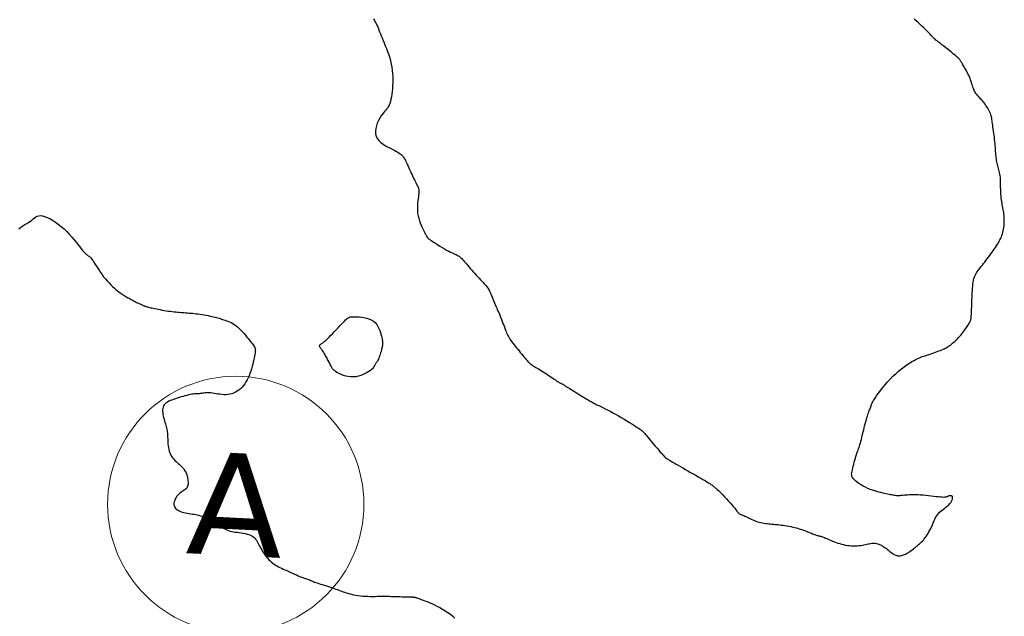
# Model space of a CAD drawing. Header units: millimetres. Extents: x 32690613 to 32693367, y 5343692 to 5344708.
# Tile 541 of 656: x 32692436 to 32692474, y 5344541 to 5344564. Entities that reach past the tile are written whole.
import ezdxf

# ---------------------------------------------------------------- set-up
doc = ezdxf.new("R2010")
doc.units = ezdxf.units.MM
doc.header["$LTSCALE"] = 20
doc.layers.get('0').update_dxf_attribs({"lineweight": 18})
doc.layers.get('Defpoints').update_dxf_attribs({"color": 11, "lineweight": 18})
doc.layers.add('02-DGM_HL_492.50', color=92, linetype='Continuous')
doc.layers.add('02-DGM_HL_493.00', color=102, linetype='Continuous')
doc.styles.add('Verdana', font='verdana.ttf')

# ---------------------------------------------------------------- blocks, each defined once
blk = doc.blocks.new('A$C78070446')
blk.add_circle((4469734.219, 5343073.943), 5)
at = {"insert": (4469734.219, 5343073.943), "char_height": 4, "attachment_point": 5, "rotation": 354.86, "line_spacing_factor": 0.252012, "style": 'Verdana'}
blk.add_mtext('A', dxfattribs=at)

msp = doc.modelspace()

# ---------------------------------------------------------------- linework, layer by layer
at = {"layer": '02-DGM_HL_492.50', "elevation": 492.5, "flags": 128}
msp.add_lwpolyline([(32692449.401, 5344563.99), (32692449.44, 5344563.929), (32692449.476, 5344563.867), (32692449.51, 5344563.806), (32692449.54, 5344563.745), (32692449.568, 5344563.683), (32692449.594, 5344563.621), (32692449.619, 5344563.556), (32692449.645, 5344563.487), (32692449.673, 5344563.413), (32692449.704, 5344563.334), (32692449.738, 5344563.248), (32692449.777, 5344563.153), (32692449.82, 5344563.052), (32692449.865, 5344562.944), (32692449.911, 5344562.832), (32692449.955, 5344562.715), (32692449.998, 5344562.595), (32692450.037, 5344562.472), (32692450.071, 5344562.349), (32692450.099, 5344562.225), (32692450.12, 5344562.101), (32692450.136, 5344561.977), (32692450.147, 5344561.855), (32692450.154, 5344561.733), (32692450.156, 5344561.613), (32692450.155, 5344561.495), (32692450.15, 5344561.379), (32692450.143, 5344561.265), (32692450.133, 5344561.155), (32692450.12, 5344561.05), (32692450.105, 5344560.95), (32692450.086, 5344560.856), (32692450.065, 5344560.77), (32692450.04, 5344560.692), (32692450.013, 5344560.623), (32692449.983, 5344560.564), (32692449.95, 5344560.512), (32692449.914, 5344560.465), (32692449.875, 5344560.419), (32692449.834, 5344560.372), (32692449.79, 5344560.321), (32692449.745, 5344560.262), (32692449.696, 5344560.194), (32692449.647, 5344560.113), (32692449.598, 5344560.021), (32692449.554, 5344559.922), (32692449.516, 5344559.818), (32692449.49, 5344559.712), (32692449.477, 5344559.606), (32692449.481, 5344559.504), (32692449.505, 5344559.408), (32692449.55, 5344559.319), (32692449.615, 5344559.239), (32692449.694, 5344559.167), (32692449.783, 5344559.101), (32692449.878, 5344559.042), (32692449.975, 5344558.989), (32692450.069, 5344558.941), (32692450.156, 5344558.897), (32692450.233, 5344558.857), (32692450.299, 5344558.821), (32692450.356, 5344558.788), (32692450.405, 5344558.756), (32692450.447, 5344558.726), (32692450.484, 5344558.697), (32692450.515, 5344558.668), (32692450.543, 5344558.638), (32692450.568, 5344558.607), (32692450.591, 5344558.574), (32692450.612, 5344558.539), (32692450.633, 5344558.501), (32692450.654, 5344558.46), (32692450.676, 5344558.414), (32692450.699, 5344558.363), (32692450.724, 5344558.308), (32692450.751, 5344558.246), (32692450.781, 5344558.181), (32692450.812, 5344558.112), (32692450.843, 5344558.041), (32692450.876, 5344557.97), (32692450.908, 5344557.9), (32692450.939, 5344557.833), (32692450.97, 5344557.769), (32692450.998, 5344557.71), (32692451.025, 5344557.656), (32692451.05, 5344557.607), (32692451.073, 5344557.562), (32692451.094, 5344557.521), (32692451.112, 5344557.483), (32692451.129, 5344557.449), (32692451.143, 5344557.419), (32692451.155, 5344557.39), (32692451.164, 5344557.363), (32692451.171, 5344557.336), (32692451.176, 5344557.306), (32692451.178, 5344557.271), (32692451.177, 5344557.231), (32692451.173, 5344557.183), (32692451.166, 5344557.126), (32692451.157, 5344557.057), (32692451.147, 5344556.98), (32692451.136, 5344556.894), (32692451.126, 5344556.802), (32692451.119, 5344556.705), (32692451.116, 5344556.605), (32692451.118, 5344556.504), (32692451.127, 5344556.403), (32692451.144, 5344556.304), (32692451.167, 5344556.208), (32692451.195, 5344556.116), (32692451.227, 5344556.028), (32692451.261, 5344555.946), (32692451.295, 5344555.87), (32692451.327, 5344555.802), (32692451.358, 5344555.741), (32692451.384, 5344555.689), (32692451.406, 5344555.645), (32692451.425, 5344555.608), (32692451.441, 5344555.578), (32692451.455, 5344555.552), (32692451.466, 5344555.53), (32692451.476, 5344555.512), (32692451.485, 5344555.496), (32692451.494, 5344555.481), (32692451.503, 5344555.466), (32692451.515, 5344555.451), (32692451.532, 5344555.433), (32692451.555, 5344555.413), (32692451.586, 5344555.388), (32692451.627, 5344555.359), (32692451.68, 5344555.323), (32692451.745, 5344555.28), (32692451.82, 5344555.232), (32692451.904, 5344555.18), (32692451.992, 5344555.126), (32692452.082, 5344555.072), (32692452.172, 5344555.02), (32692452.258, 5344554.971), (32692452.338, 5344554.928), (32692452.409, 5344554.891), (32692452.473, 5344554.861), (32692452.529, 5344554.834), (32692452.58, 5344554.811), (32692452.625, 5344554.79), (32692452.666, 5344554.769), (32692452.705, 5344554.748), (32692452.741, 5344554.725), (32692452.776, 5344554.699), (32692452.811, 5344554.669), (32692452.846, 5344554.636), (32692452.882, 5344554.599), (32692452.919, 5344554.559), (32692452.957, 5344554.515), (32692452.998, 5344554.467), (32692453.041, 5344554.415), (32692453.088, 5344554.36), (32692453.138, 5344554.302), (32692453.189, 5344554.241), (32692453.243, 5344554.178), (32692453.299, 5344554.115), (32692453.355, 5344554.051), (32692453.412, 5344553.989), (32692453.469, 5344553.927), (32692453.526, 5344553.868), (32692453.582, 5344553.81), (32692453.636, 5344553.754), (32692453.689, 5344553.697), (32692453.74, 5344553.64), (32692453.789, 5344553.583), (32692453.834, 5344553.523), (32692453.876, 5344553.462), (32692453.914, 5344553.398), (32692453.949, 5344553.332), (32692453.98, 5344553.264), (32692454.01, 5344553.196), (32692454.037, 5344553.128), (32692454.063, 5344553.061), (32692454.088, 5344552.996), (32692454.112, 5344552.933), (32692454.136, 5344552.872), (32692454.161, 5344552.814), (32692454.185, 5344552.758), (32692454.21, 5344552.702), (32692454.235, 5344552.645), (32692454.261, 5344552.587), (32692454.288, 5344552.526), (32692454.315, 5344552.462), (32692454.343, 5344552.395), (32692454.371, 5344552.324), (32692454.4, 5344552.252), (32692454.428, 5344552.179), (32692454.456, 5344552.107), (32692454.483, 5344552.036), (32692454.509, 5344551.968), (32692454.533, 5344551.904), (32692454.555, 5344551.845), (32692454.577, 5344551.79), (32692454.598, 5344551.738), (32692454.619, 5344551.688), (32692454.642, 5344551.64), (32692454.666, 5344551.592), (32692454.694, 5344551.544), (32692454.725, 5344551.494), (32692454.76, 5344551.442), (32692454.8, 5344551.388), (32692454.842, 5344551.332), (32692454.887, 5344551.275), (32692454.935, 5344551.216), (32692454.984, 5344551.157), (32692455.033, 5344551.096), (32692455.083, 5344551.036), (32692455.133, 5344550.975), (32692455.183, 5344550.916), (32692455.23, 5344550.858), (32692455.276, 5344550.802), (32692455.319, 5344550.75), (32692455.359, 5344550.703), (32692455.395, 5344550.66), (32692455.427, 5344550.623), (32692455.454, 5344550.593), (32692455.476, 5344550.569), (32692455.495, 5344550.55), (32692455.51, 5344550.535), (32692455.523, 5344550.524), (32692455.534, 5344550.516), (32692455.543, 5344550.509), (32692455.551, 5344550.503), (32692455.559, 5344550.498), (32692455.568, 5344550.492), (32692455.578, 5344550.486), (32692455.592, 5344550.477), (32692455.609, 5344550.467), (32692455.631, 5344550.453), (32692455.659, 5344550.436), (32692455.694, 5344550.416), (32692455.737, 5344550.391), (32692455.787, 5344550.361), (32692455.842, 5344550.329), (32692455.901, 5344550.293), (32692455.964, 5344550.255), (32692456.029, 5344550.215), (32692456.094, 5344550.174), (32692456.159, 5344550.132), (32692456.222, 5344550.09), (32692456.283, 5344550.049), (32692456.342, 5344550.009), (32692456.398, 5344549.97), (32692456.45, 5344549.934), (32692456.499, 5344549.9), (32692456.543, 5344549.87), (32692456.583, 5344549.843), (32692456.619, 5344549.821), (32692456.65, 5344549.802), (32692456.677, 5344549.787), (32692456.702, 5344549.774), (32692456.725, 5344549.762), (32692456.747, 5344549.752), (32692456.768, 5344549.741), (32692456.789, 5344549.73), (32692456.811, 5344549.718), (32692456.834, 5344549.703), (32692456.86, 5344549.687), (32692456.89, 5344549.669), (32692456.923, 5344549.647), (32692456.962, 5344549.622), (32692457.006, 5344549.594), (32692457.058, 5344549.561), (32692457.116, 5344549.525), (32692457.181, 5344549.485), (32692457.249, 5344549.442), (32692457.321, 5344549.398), (32692457.394, 5344549.353), (32692457.466, 5344549.309), (32692457.536, 5344549.266), (32692457.603, 5344549.225), (32692457.664, 5344549.188), (32692457.722, 5344549.153), (32692457.777, 5344549.12), (32692457.831, 5344549.088), (32692457.884, 5344549.058), (32692457.939, 5344549.027), (32692457.996, 5344548.997), (32692458.058, 5344548.965), (32692458.124, 5344548.932), (32692458.196, 5344548.897), (32692458.273, 5344548.86), (32692458.355, 5344548.819), (32692458.443, 5344548.776), (32692458.536, 5344548.728), (32692458.635, 5344548.677), (32692458.738, 5344548.621), (32692458.847, 5344548.56), (32692458.959, 5344548.496), (32692459.072, 5344548.431), (32692459.183, 5344548.364), (32692459.291, 5344548.3), (32692459.392, 5344548.238), (32692459.485, 5344548.18), (32692459.567, 5344548.129), (32692459.637, 5344548.085), (32692459.696, 5344548.047), (32692459.744, 5344548.015), (32692459.784, 5344547.987), (32692459.818, 5344547.963), (32692459.846, 5344547.942), (32692459.87, 5344547.922), (32692459.892, 5344547.902), (32692459.914, 5344547.881), (32692459.936, 5344547.859), (32692459.96, 5344547.833), (32692459.986, 5344547.804), (32692460.017, 5344547.769), (32692460.052, 5344547.727), (32692460.094, 5344547.677), (32692460.143, 5344547.619), (32692460.2, 5344547.551), (32692460.264, 5344547.476), (32692460.331, 5344547.396), (32692460.4, 5344547.314), (32692460.469, 5344547.234), (32692460.535, 5344547.157), (32692460.595, 5344547.086), (32692460.648, 5344547.025), (32692460.692, 5344546.975), (32692460.728, 5344546.935), (32692460.757, 5344546.904), (32692460.779, 5344546.881), (32692460.798, 5344546.864), (32692460.813, 5344546.851), (32692460.826, 5344546.841), (32692460.839, 5344546.832), (32692460.852, 5344546.824), (32692460.868, 5344546.814), (32692460.886, 5344546.803), (32692460.91, 5344546.789), (32692460.938, 5344546.773), (32692460.974, 5344546.752), (32692461.019, 5344546.727), (32692461.073, 5344546.696), (32692461.137, 5344546.659), (32692461.211, 5344546.617), (32692461.292, 5344546.57), (32692461.381, 5344546.519), (32692461.475, 5344546.466), (32692461.573, 5344546.41), (32692461.674, 5344546.352), (32692461.776, 5344546.293), (32692461.878, 5344546.235), (32692461.979, 5344546.177), (32692462.077, 5344546.121), (32692462.17, 5344546.067), (32692462.258, 5344546.015), (32692462.339, 5344545.968), (32692462.412, 5344545.924), (32692462.474, 5344545.885), (32692462.526, 5344545.852), (32692462.567, 5344545.824), (32692462.601, 5344545.8), (32692462.627, 5344545.78), (32692462.648, 5344545.763), (32692462.664, 5344545.749), (32692462.678, 5344545.737), (32692462.691, 5344545.727), (32692462.705, 5344545.717), (32692462.719, 5344545.707), (32692462.737, 5344545.694), (32692462.758, 5344545.677), (32692462.785, 5344545.655), (32692462.818, 5344545.626), (32692462.858, 5344545.589), (32692462.907, 5344545.541), (32692462.965, 5344545.482), (32692463.031, 5344545.414), (32692463.101, 5344545.339), (32692463.174, 5344545.261), (32692463.247, 5344545.181), (32692463.317, 5344545.104), (32692463.382, 5344545.03), (32692463.439, 5344544.963), (32692463.486, 5344544.905), (32692463.525, 5344544.856), (32692463.557, 5344544.814), (32692463.583, 5344544.779), (32692463.605, 5344544.75), (32692463.624, 5344544.727), (32692463.641, 5344544.707), (32692463.659, 5344544.691), (32692463.678, 5344544.677), (32692463.7, 5344544.665), (32692463.724, 5344544.653), (32692463.75, 5344544.642), (32692463.779, 5344544.631), (32692463.812, 5344544.618), (32692463.848, 5344544.603), (32692463.888, 5344544.585), (32692463.932, 5344544.564), (32692463.98, 5344544.54), (32692464.032, 5344544.514), (32692464.086, 5344544.487), (32692464.143, 5344544.46), (32692464.203, 5344544.433), (32692464.264, 5344544.408), (32692464.327, 5344544.385), (32692464.391, 5344544.365), (32692464.455, 5344544.347), (32692464.519, 5344544.332), (32692464.583, 5344544.32), (32692464.646, 5344544.309), (32692464.707, 5344544.3), (32692464.766, 5344544.292), (32692464.823, 5344544.286), (32692464.876, 5344544.28), (32692464.927, 5344544.275), (32692464.977, 5344544.271), (32692465.027, 5344544.267), (32692465.078, 5344544.262), (32692465.131, 5344544.257), (32692465.187, 5344544.251), (32692465.248, 5344544.244), (32692465.313, 5344544.235), (32692465.383, 5344544.225), (32692465.455, 5344544.214), (32692465.531, 5344544.202), (32692465.607, 5344544.188), (32692465.684, 5344544.173), (32692465.761, 5344544.157), (32692465.835, 5344544.139), (32692465.908, 5344544.121), (32692465.978, 5344544.101), (32692466.045, 5344544.081), (32692466.11, 5344544.06), (32692466.172, 5344544.039), (32692466.231, 5344544.018), (32692466.288, 5344543.997), (32692466.342, 5344543.976), (32692466.394, 5344543.955), (32692466.443, 5344543.935), (32692466.489, 5344543.916), (32692466.533, 5344543.898), (32692466.574, 5344543.881), (32692466.612, 5344543.866), (32692466.648, 5344543.853), (32692466.681, 5344543.842), (32692466.712, 5344543.833), (32692466.74, 5344543.825), (32692466.768, 5344543.818), (32692466.795, 5344543.812), (32692466.823, 5344543.806), (32692466.852, 5344543.798), (32692466.883, 5344543.788), (32692466.917, 5344543.777), (32692466.955, 5344543.762), (32692466.996, 5344543.745), (32692467.042, 5344543.725), (32692467.09, 5344543.704), (32692467.142, 5344543.681), (32692467.198, 5344543.657), (32692467.257, 5344543.632), (32692467.318, 5344543.607), (32692467.384, 5344543.581), (32692467.451, 5344543.557), (32692467.522, 5344543.533), (32692467.594, 5344543.511), (32692467.668, 5344543.49), (32692467.743, 5344543.471), (32692467.819, 5344543.455), (32692467.896, 5344543.443), (32692467.973, 5344543.433), (32692468.05, 5344543.427), (32692468.126, 5344543.424), (32692468.201, 5344543.424), (32692468.274, 5344543.427), (32692468.344, 5344543.432), (32692468.411, 5344543.439), (32692468.476, 5344543.449), (32692468.536, 5344543.46), (32692468.593, 5344543.472), (32692468.646, 5344543.484), (32692468.698, 5344543.496), (32692468.747, 5344543.508), (32692468.795, 5344543.517), (32692468.843, 5344543.524), (32692468.889, 5344543.527), (32692468.936, 5344543.527), (32692468.983, 5344543.523), (32692469.031, 5344543.515), (32692469.078, 5344543.503), (32692469.126, 5344543.488), (32692469.173, 5344543.468), (32692469.221, 5344543.445), (32692469.269, 5344543.417), (32692469.317, 5344543.386), (32692469.365, 5344543.352), (32692469.413, 5344543.316), (32692469.459, 5344543.279), (32692469.505, 5344543.242), (32692469.55, 5344543.206), (32692469.593, 5344543.173), (32692469.634, 5344543.142), (32692469.673, 5344543.115), (32692469.711, 5344543.092), (32692469.747, 5344543.073), (32692469.783, 5344543.058), (32692469.817, 5344543.047), (32692469.852, 5344543.039), (32692469.887, 5344543.035), (32692469.923, 5344543.035), (32692469.96, 5344543.038), (32692469.998, 5344543.045), (32692470.038, 5344543.055), (32692470.078, 5344543.068), (32692470.119, 5344543.084), (32692470.161, 5344543.103), (32692470.203, 5344543.126), (32692470.246, 5344543.151), (32692470.29, 5344543.179), (32692470.335, 5344543.209), (32692470.379, 5344543.241), (32692470.423, 5344543.274), (32692470.467, 5344543.308), (32692470.51, 5344543.342), (32692470.553, 5344543.376), (32692470.594, 5344543.409), (32692470.634, 5344543.442), (32692470.672, 5344543.474), (32692470.71, 5344543.506), (32692470.747, 5344543.539), (32692470.783, 5344543.574), (32692470.819, 5344543.611), (32692470.856, 5344543.651), (32692470.892, 5344543.695), (32692470.93, 5344543.743), (32692470.967, 5344543.795), (32692471.004, 5344543.851), (32692471.04, 5344543.909), (32692471.076, 5344543.97), (32692471.11, 5344544.032), (32692471.142, 5344544.095), (32692471.172, 5344544.159), (32692471.2, 5344544.222), (32692471.226, 5344544.285), (32692471.251, 5344544.348), (32692471.277, 5344544.409), (32692471.304, 5344544.468), (32692471.334, 5344544.526), (32692471.367, 5344544.582), (32692471.404, 5344544.635), (32692471.446, 5344544.685), (32692471.492, 5344544.732), (32692471.541, 5344544.777), (32692471.591, 5344544.819), (32692471.641, 5344544.859), (32692471.691, 5344544.897), (32692471.737, 5344544.933), (32692471.78, 5344544.966), (32692471.818, 5344544.998), (32692471.851, 5344545.029), (32692471.88, 5344545.058), (32692471.905, 5344545.086), (32692471.926, 5344545.113), (32692471.944, 5344545.139), (32692471.959, 5344545.165), (32692471.971, 5344545.191), (32692471.982, 5344545.216), (32692471.99, 5344545.241), (32692471.996, 5344545.265), (32692471.999, 5344545.288), (32692471.999, 5344545.309), (32692471.996, 5344545.328), (32692471.991, 5344545.344), (32692471.981, 5344545.358), (32692471.969, 5344545.368), (32692471.954, 5344545.376), (32692471.936, 5344545.38), (32692471.917, 5344545.382), (32692471.897, 5344545.382), (32692471.877, 5344545.379), (32692471.857, 5344545.374), (32692471.838, 5344545.367), (32692471.821, 5344545.359), (32692471.803, 5344545.35), (32692471.784, 5344545.341), (32692471.761, 5344545.332), (32692471.732, 5344545.325), (32692471.696, 5344545.319), (32692471.651, 5344545.317), (32692471.594, 5344545.318), (32692471.526, 5344545.322), (32692471.446, 5344545.331), (32692471.357, 5344545.341), (32692471.262, 5344545.354), (32692471.161, 5344545.367), (32692471.058, 5344545.379), (32692470.953, 5344545.391), (32692470.85, 5344545.4), (32692470.75, 5344545.407), (32692470.653, 5344545.411), (32692470.561, 5344545.413), (32692470.473, 5344545.413), (32692470.39, 5344545.412), (32692470.312, 5344545.409), (32692470.24, 5344545.405), (32692470.174, 5344545.4), (32692470.115, 5344545.396), (32692470.062, 5344545.391), (32692470.013, 5344545.387), (32692469.968, 5344545.383), (32692469.926, 5344545.38), (32692469.885, 5344545.379), (32692469.845, 5344545.379), (32692469.805, 5344545.381), (32692469.763, 5344545.385), (32692469.72, 5344545.392), (32692469.675, 5344545.4), (32692469.627, 5344545.41), (32692469.577, 5344545.421), (32692469.523, 5344545.432), (32692469.466, 5344545.445), (32692469.405, 5344545.458), (32692469.34, 5344545.471), (32692469.271, 5344545.486), (32692469.198, 5344545.502), (32692469.121, 5344545.52), (32692469.041, 5344545.54), (32692468.958, 5344545.565), (32692468.872, 5344545.594), (32692468.784, 5344545.627), (32692468.693, 5344545.666), (32692468.602, 5344545.71), (32692468.512, 5344545.756), (32692468.426, 5344545.806), (32692468.345, 5344545.857), (32692468.272, 5344545.908), (32692468.207, 5344545.958), (32692468.155, 5344546.007), (32692468.114, 5344546.053), (32692468.086, 5344546.097), (32692468.068, 5344546.141), (32692468.06, 5344546.186), (32692468.059, 5344546.233), (32692468.064, 5344546.283), (32692468.074, 5344546.337), (32692468.088, 5344546.397), (32692468.104, 5344546.463), (32692468.121, 5344546.535), (32692468.14, 5344546.61), (32692468.161, 5344546.687), (32692468.182, 5344546.764), (32692468.203, 5344546.841), (32692468.225, 5344546.914), (32692468.246, 5344546.983), (32692468.267, 5344547.047), (32692468.288, 5344547.106), (32692468.308, 5344547.162), (32692468.327, 5344547.216), (32692468.347, 5344547.269), (32692468.366, 5344547.324), (32692468.384, 5344547.381), (32692468.403, 5344547.442), (32692468.421, 5344547.508), (32692468.439, 5344547.578), (32692468.457, 5344547.651), (32692468.475, 5344547.726), (32692468.493, 5344547.803), (32692468.511, 5344547.88), (32692468.529, 5344547.957), (32692468.547, 5344548.031), (32692468.565, 5344548.104), (32692468.583, 5344548.174), (32692468.601, 5344548.241), (32692468.619, 5344548.305), (32692468.637, 5344548.368), (32692468.655, 5344548.427), (32692468.673, 5344548.485), (32692468.691, 5344548.54), (32692468.709, 5344548.592), (32692468.727, 5344548.642), (32692468.744, 5344548.689), (32692468.761, 5344548.734), (32692468.776, 5344548.776), (32692468.791, 5344548.815), (32692468.804, 5344548.851), (32692468.816, 5344548.884), (32692468.827, 5344548.915), (32692468.838, 5344548.944), (32692468.85, 5344548.975), (32692468.866, 5344549.009), (32692468.886, 5344549.048), (32692468.913, 5344549.095), (32692468.948, 5344549.151), (32692468.993, 5344549.218), (32692469.048, 5344549.299), (32692469.114, 5344549.391), (32692469.189, 5344549.491), (32692469.273, 5344549.598), (32692469.363, 5344549.709), (32692469.46, 5344549.822), (32692469.562, 5344549.933), (32692469.669, 5344550.041), (32692469.779, 5344550.143), (32692469.89, 5344550.24), (32692470.002, 5344550.329), (32692470.112, 5344550.412), (32692470.218, 5344550.487), (32692470.319, 5344550.554), (32692470.413, 5344550.613), (32692470.499, 5344550.663), (32692470.575, 5344550.705), (32692470.642, 5344550.738), (32692470.704, 5344550.766), (32692470.761, 5344550.789), (32692470.815, 5344550.808), (32692470.87, 5344550.826), (32692470.925, 5344550.843), (32692470.985, 5344550.862), (32692471.049, 5344550.883), (32692471.117, 5344550.906), (32692471.188, 5344550.93), (32692471.26, 5344550.956), (32692471.331, 5344550.981), (32692471.4, 5344551.007), (32692471.466, 5344551.031), (32692471.526, 5344551.054), (32692471.58, 5344551.076), (32692471.629, 5344551.096), (32692471.673, 5344551.115), (32692471.714, 5344551.135), (32692471.753, 5344551.156), (32692471.791, 5344551.178), (32692471.829, 5344551.202), (32692471.869, 5344551.229), (32692471.911, 5344551.26), (32692471.954, 5344551.294), (32692471.999, 5344551.331), (32692472.046, 5344551.371), (32692472.092, 5344551.414), (32692472.139, 5344551.458), (32692472.186, 5344551.505), (32692472.231, 5344551.553), (32692472.276, 5344551.602), (32692472.319, 5344551.652), (32692472.36, 5344551.702), (32692472.399, 5344551.752), (32692472.437, 5344551.802), (32692472.472, 5344551.85), (32692472.505, 5344551.896), (32692472.536, 5344551.94), (32692472.564, 5344551.982), (32692472.59, 5344552.021), (32692472.614, 5344552.057), (32692472.635, 5344552.092), (32692472.653, 5344552.125), (32692472.669, 5344552.155), (32692472.683, 5344552.185), (32692472.695, 5344552.213), (32692472.704, 5344552.24), (32692472.711, 5344552.267), (32692472.717, 5344552.296), (32692472.721, 5344552.328), (32692472.724, 5344552.364), (32692472.727, 5344552.407), (32692472.73, 5344552.456), (32692472.732, 5344552.514), (32692472.735, 5344552.581), (32692472.739, 5344552.657), (32692472.742, 5344552.74), (32692472.746, 5344552.828), (32692472.75, 5344552.921), (32692472.754, 5344553.015), (32692472.759, 5344553.111), (32692472.763, 5344553.207), (32692472.767, 5344553.3), (32692472.772, 5344553.391), (32692472.777, 5344553.48), (32692472.783, 5344553.564), (32692472.792, 5344553.645), (32692472.802, 5344553.721), (32692472.815, 5344553.793), (32692472.831, 5344553.859), (32692472.85, 5344553.92), (32692472.873, 5344553.975), (32692472.899, 5344554.027), (32692472.928, 5344554.077), (32692472.96, 5344554.125), (32692472.995, 5344554.173), (32692473.032, 5344554.222), (32692473.072, 5344554.273), (32692473.114, 5344554.326), (32692473.159, 5344554.383), (32692473.205, 5344554.441), (32692473.252, 5344554.502), (32692473.3, 5344554.564), (32692473.349, 5344554.627), (32692473.398, 5344554.691), (32692473.446, 5344554.756), (32692473.493, 5344554.82), (32692473.539, 5344554.884), (32692473.584, 5344554.948), (32692473.628, 5344555.011), (32692473.669, 5344555.074), (32692473.709, 5344555.135), (32692473.747, 5344555.196), (32692473.783, 5344555.255), (32692473.815, 5344555.313), (32692473.846, 5344555.37), (32692473.874, 5344555.427), (32692473.899, 5344555.484), (32692473.922, 5344555.541), (32692473.942, 5344555.6), (32692473.96, 5344555.659), (32692473.975, 5344555.721), (32692473.987, 5344555.786), (32692473.998, 5344555.852), (32692474.005, 5344555.919), (32692474.011, 5344555.987), (32692474.014, 5344556.056), (32692474.015, 5344556.124), (32692474.014, 5344556.19), (32692474.01, 5344556.256), (32692474.005, 5344556.319), (32692473.998, 5344556.38), (32692473.99, 5344556.44), (32692473.981, 5344556.499), (32692473.97, 5344556.558), (32692473.959, 5344556.618), (32692473.948, 5344556.678), (32692473.937, 5344556.739), (32692473.926, 5344556.802), (32692473.916, 5344556.867), (32692473.907, 5344556.932), (32692473.898, 5344556.999), (32692473.89, 5344557.067), (32692473.884, 5344557.136), (32692473.879, 5344557.205), (32692473.875, 5344557.274), (32692473.873, 5344557.344), (32692473.872, 5344557.413), (32692473.872, 5344557.482), (32692473.872, 5344557.55), (32692473.871, 5344557.617), (32692473.87, 5344557.683), (32692473.866, 5344557.748), (32692473.861, 5344557.811), (32692473.853, 5344557.872), (32692473.842, 5344557.932), (32692473.83, 5344557.99), (32692473.816, 5344558.046), (32692473.802, 5344558.101), (32692473.787, 5344558.155), (32692473.773, 5344558.208), (32692473.759, 5344558.259), (32692473.746, 5344558.309), (32692473.735, 5344558.359), (32692473.724, 5344558.409), (32692473.715, 5344558.46), (32692473.706, 5344558.512), (32692473.698, 5344558.567), (32692473.691, 5344558.624), (32692473.685, 5344558.685), (32692473.68, 5344558.749), (32692473.675, 5344558.817), (32692473.67, 5344558.888), (32692473.665, 5344558.962), (32692473.659, 5344559.039), (32692473.653, 5344559.118), (32692473.646, 5344559.199), (32692473.638, 5344559.281), (32692473.629, 5344559.365), (32692473.618, 5344559.45), (32692473.607, 5344559.533), (32692473.595, 5344559.615), (32692473.584, 5344559.694), (32692473.573, 5344559.77), (32692473.563, 5344559.841), (32692473.554, 5344559.907), (32692473.547, 5344559.966), (32692473.54, 5344560.019), (32692473.534, 5344560.069), (32692473.527, 5344560.115), (32692473.518, 5344560.16), (32692473.508, 5344560.205), (32692473.494, 5344560.25), (32692473.476, 5344560.297), (32692473.454, 5344560.346), (32692473.429, 5344560.399), (32692473.399, 5344560.452), (32692473.368, 5344560.506), (32692473.334, 5344560.56), (32692473.299, 5344560.612), (32692473.263, 5344560.663), (32692473.228, 5344560.71), (32692473.193, 5344560.754), (32692473.159, 5344560.794), (32692473.126, 5344560.831), (32692473.094, 5344560.866), (32692473.063, 5344560.899), (32692473.033, 5344560.931), (32692473.004, 5344560.962), (32692472.977, 5344560.992), (32692472.952, 5344561.022), (32692472.928, 5344561.053), (32692472.905, 5344561.085), (32692472.884, 5344561.119), (32692472.863, 5344561.154), (32692472.844, 5344561.192), (32692472.826, 5344561.233), (32692472.808, 5344561.277), (32692472.791, 5344561.325), (32692472.774, 5344561.377), (32692472.756, 5344561.431), (32692472.739, 5344561.488), (32692472.72, 5344561.547), (32692472.699, 5344561.607), (32692472.677, 5344561.668), (32692472.652, 5344561.73), (32692472.625, 5344561.791), (32692472.595, 5344561.852), (32692472.565, 5344561.911), (32692472.534, 5344561.968), (32692472.503, 5344562.023), (32692472.474, 5344562.074), (32692472.447, 5344562.121), (32692472.422, 5344562.163), (32692472.4, 5344562.201), (32692472.381, 5344562.234), (32692472.365, 5344562.263), (32692472.35, 5344562.289), (32692472.337, 5344562.312), (32692472.323, 5344562.334), (32692472.31, 5344562.354), (32692472.296, 5344562.375), (32692472.28, 5344562.395), (32692472.262, 5344562.417), (32692472.241, 5344562.441), (32692472.214, 5344562.468), (32692472.182, 5344562.498), (32692472.143, 5344562.533), (32692472.095, 5344562.574), (32692472.039, 5344562.621), (32692471.972, 5344562.675), (32692471.898, 5344562.734), (32692471.819, 5344562.796), (32692471.738, 5344562.86), (32692471.657, 5344562.923), (32692471.579, 5344562.984), (32692471.508, 5344563.04), (32692471.444, 5344563.089), (32692471.392, 5344563.131), (32692471.349, 5344563.165), (32692471.314, 5344563.194), (32692471.287, 5344563.217), (32692471.265, 5344563.236), (32692471.248, 5344563.253), (32692471.233, 5344563.269), (32692471.22, 5344563.283), (32692471.207, 5344563.299), (32692471.192, 5344563.317), (32692471.175, 5344563.337), (32692471.153, 5344563.361), (32692471.127, 5344563.39), (32692471.094, 5344563.425), (32692471.053, 5344563.467), (32692471.002, 5344563.517), (32692470.942, 5344563.575), (32692470.874, 5344563.64), (32692470.801, 5344563.709), (32692470.724, 5344563.78), (32692470.648, 5344563.851), (32692470.573, 5344563.919), (32692470.504, 5344563.983)], dxfattribs=at)
at = {"layer": '02-DGM_HL_493.00', "elevation": 493, "flags": 128}
msp.add_lwpolyline([(32692435.562, 5344555.799), (32692435.647, 5344555.86), (32692435.729, 5344555.914), (32692435.808, 5344555.963), (32692435.883, 5344556.009), (32692435.952, 5344556.053), (32692436.017, 5344556.097), (32692436.074, 5344556.141), (32692436.128, 5344556.185), (32692436.179, 5344556.225), (32692436.231, 5344556.26), (32692436.285, 5344556.288), (32692436.343, 5344556.306), (32692436.409, 5344556.313), (32692436.485, 5344556.306), (32692436.571, 5344556.283), (32692436.668, 5344556.246), (32692436.772, 5344556.196), (32692436.881, 5344556.134), (32692436.994, 5344556.061), (32692437.108, 5344555.978), (32692437.221, 5344555.888), (32692437.331, 5344555.791), (32692437.437, 5344555.688), (32692437.537, 5344555.583), (32692437.631, 5344555.477), (32692437.72, 5344555.372), (32692437.802, 5344555.271), (32692437.877, 5344555.177), (32692437.944, 5344555.09), (32692438.005, 5344555.015), (32692438.057, 5344554.952), (32692438.103, 5344554.9), (32692438.142, 5344554.859), (32692438.176, 5344554.826), (32692438.206, 5344554.799), (32692438.232, 5344554.778), (32692438.255, 5344554.761), (32692438.277, 5344554.746), (32692438.298, 5344554.731), (32692438.319, 5344554.715), (32692438.341, 5344554.698), (32692438.363, 5344554.677), (32692438.387, 5344554.651), (32692438.414, 5344554.619), (32692438.443, 5344554.58), (32692438.475, 5344554.533), (32692438.512, 5344554.476), (32692438.552, 5344554.411), (32692438.597, 5344554.338), (32692438.645, 5344554.261), (32692438.697, 5344554.179), (32692438.753, 5344554.095), (32692438.813, 5344554.01), (32692438.877, 5344553.926), (32692438.945, 5344553.844), (32692439.015, 5344553.764), (32692439.086, 5344553.688), (32692439.157, 5344553.616), (32692439.227, 5344553.549), (32692439.295, 5344553.487), (32692439.358, 5344553.431), (32692439.417, 5344553.381), (32692439.469, 5344553.339), (32692439.516, 5344553.302), (32692439.558, 5344553.271), (32692439.598, 5344553.244), (32692439.635, 5344553.22), (32692439.671, 5344553.198), (32692439.708, 5344553.176), (32692439.745, 5344553.155), (32692439.785, 5344553.132), (32692439.826, 5344553.109), (32692439.868, 5344553.085), (32692439.911, 5344553.061), (32692439.955, 5344553.036), (32692439.998, 5344553.013), (32692440.04, 5344552.99), (32692440.082, 5344552.968), (32692440.122, 5344552.947), (32692440.16, 5344552.928), (32692440.196, 5344552.911), (32692440.23, 5344552.894), (32692440.263, 5344552.879), (32692440.293, 5344552.865), (32692440.322, 5344552.852), (32692440.349, 5344552.84), (32692440.373, 5344552.829), (32692440.396, 5344552.818), (32692440.418, 5344552.809), (32692440.439, 5344552.8), (32692440.461, 5344552.791), (32692440.483, 5344552.783), (32692440.507, 5344552.774), (32692440.533, 5344552.766), (32692440.56, 5344552.757), (32692440.591, 5344552.748), (32692440.625, 5344552.739), (32692440.664, 5344552.729), (32692440.706, 5344552.719), (32692440.754, 5344552.708), (32692440.808, 5344552.697), (32692440.868, 5344552.684), (32692440.934, 5344552.671), (32692441.006, 5344552.657), (32692441.081, 5344552.643), (32692441.16, 5344552.629), (32692441.241, 5344552.615), (32692441.322, 5344552.602), (32692441.402, 5344552.59), (32692441.479, 5344552.579), (32692441.554, 5344552.569), (32692441.626, 5344552.56), (32692441.695, 5344552.553), (32692441.762, 5344552.547), (32692441.828, 5344552.541), (32692441.892, 5344552.536), (32692441.955, 5344552.531), (32692442.018, 5344552.527), (32692442.08, 5344552.522), (32692442.144, 5344552.518), (32692442.208, 5344552.512), (32692442.273, 5344552.507), (32692442.34, 5344552.5), (32692442.409, 5344552.493), (32692442.481, 5344552.485), (32692442.556, 5344552.475), (32692442.634, 5344552.464), (32692442.714, 5344552.452), (32692442.794, 5344552.438), (32692442.875, 5344552.424), (32692442.954, 5344552.409), (32692443.03, 5344552.394), (32692443.101, 5344552.379), (32692443.168, 5344552.364), (32692443.228, 5344552.349), (32692443.282, 5344552.335), (32692443.333, 5344552.32), (32692443.38, 5344552.306), (32692443.426, 5344552.291), (32692443.471, 5344552.277), (32692443.517, 5344552.261), (32692443.565, 5344552.246), (32692443.617, 5344552.229), (32692443.671, 5344552.211), (32692443.728, 5344552.191), (32692443.787, 5344552.168), (32692443.849, 5344552.14), (32692443.911, 5344552.107), (32692443.975, 5344552.068), (32692444.039, 5344552.022), (32692444.103, 5344551.969), (32692444.168, 5344551.909), (32692444.231, 5344551.845), (32692444.293, 5344551.778), (32692444.354, 5344551.71), (32692444.411, 5344551.642), (32692444.466, 5344551.575), (32692444.517, 5344551.513), (32692444.565, 5344551.454), (32692444.608, 5344551.401), (32692444.646, 5344551.352), (32692444.681, 5344551.306), (32692444.711, 5344551.264), (32692444.736, 5344551.226), (32692444.757, 5344551.189), (32692444.773, 5344551.156), (32692444.785, 5344551.123), (32692444.792, 5344551.092), (32692444.795, 5344551.059), (32692444.794, 5344551.024), (32692444.79, 5344550.986), (32692444.783, 5344550.942), (32692444.773, 5344550.891), (32692444.761, 5344550.833), (32692444.747, 5344550.765), (32692444.73, 5344550.69), (32692444.712, 5344550.608), (32692444.691, 5344550.521), (32692444.668, 5344550.431), (32692444.642, 5344550.338), (32692444.614, 5344550.246), (32692444.583, 5344550.154), (32692444.549, 5344550.065), (32692444.512, 5344549.979), (32692444.472, 5344549.897), (32692444.429, 5344549.819), (32692444.382, 5344549.745), (32692444.331, 5344549.676), (32692444.277, 5344549.612), (32692444.219, 5344549.555), (32692444.156, 5344549.504), (32692444.09, 5344549.459), (32692444.021, 5344549.42), (32692443.949, 5344549.388), (32692443.875, 5344549.362), (32692443.799, 5344549.343), (32692443.722, 5344549.33), (32692443.644, 5344549.324), (32692443.566, 5344549.324), (32692443.488, 5344549.329), (32692443.411, 5344549.338), (32692443.335, 5344549.349), (32692443.262, 5344549.362), (32692443.19, 5344549.374), (32692443.122, 5344549.385), (32692443.057, 5344549.393), (32692442.997, 5344549.397), (32692442.939, 5344549.397), (32692442.885, 5344549.395), (32692442.834, 5344549.39), (32692442.785, 5344549.384), (32692442.738, 5344549.378), (32692442.693, 5344549.372), (32692442.648, 5344549.367), (32692442.604, 5344549.363), (32692442.56, 5344549.361), (32692442.515, 5344549.359), (32692442.469, 5344549.356), (32692442.42, 5344549.353), (32692442.369, 5344549.348), (32692442.313, 5344549.34), (32692442.254, 5344549.33), (32692442.189, 5344549.316), (32692442.121, 5344549.298), (32692442.049, 5344549.279), (32692441.975, 5344549.257), (32692441.9, 5344549.234), (32692441.824, 5344549.21), (32692441.75, 5344549.186), (32692441.677, 5344549.162), (32692441.606, 5344549.138), (32692441.538, 5344549.115), (32692441.475, 5344549.091), (32692441.416, 5344549.066), (32692441.363, 5344549.038), (32692441.315, 5344549.007), (32692441.274, 5344548.973), (32692441.241, 5344548.934), (32692441.215, 5344548.89), (32692441.196, 5344548.842), (32692441.185, 5344548.789), (32692441.179, 5344548.734), (32692441.179, 5344548.675), (32692441.183, 5344548.615), (32692441.191, 5344548.554), (32692441.202, 5344548.492), (32692441.216, 5344548.43), (32692441.232, 5344548.368), (32692441.25, 5344548.308), (32692441.267, 5344548.248), (32692441.285, 5344548.189), (32692441.302, 5344548.132), (32692441.318, 5344548.077), (32692441.332, 5344548.024), (32692441.343, 5344547.974), (32692441.352, 5344547.925), (32692441.359, 5344547.876), (32692441.364, 5344547.828), (32692441.368, 5344547.777), (32692441.371, 5344547.725), (32692441.373, 5344547.669), (32692441.376, 5344547.609), (32692441.378, 5344547.544), (32692441.382, 5344547.476), (32692441.387, 5344547.404), (32692441.394, 5344547.332), (32692441.403, 5344547.259), (32692441.416, 5344547.188), (32692441.432, 5344547.12), (32692441.453, 5344547.056), (32692441.479, 5344546.997), (32692441.509, 5344546.943), (32692441.542, 5344546.893), (32692441.579, 5344546.846), (32692441.619, 5344546.801), (32692441.66, 5344546.759), (32692441.703, 5344546.719), (32692441.746, 5344546.678), (32692441.789, 5344546.638), (32692441.832, 5344546.598), (32692441.873, 5344546.558), (32692441.913, 5344546.518), (32692441.951, 5344546.478), (32692441.987, 5344546.438), (32692442.019, 5344546.397), (32692442.047, 5344546.357), (32692442.072, 5344546.316), (32692442.093, 5344546.275), (32692442.11, 5344546.233), (32692442.125, 5344546.191), (32692442.137, 5344546.149), (32692442.146, 5344546.106), (32692442.154, 5344546.061), (32692442.161, 5344546.016), (32692442.166, 5344545.97), (32692442.17, 5344545.924), (32692442.171, 5344545.878), (32692442.169, 5344545.832), (32692442.164, 5344545.789), (32692442.154, 5344545.748), (32692442.139, 5344545.71), (32692442.119, 5344545.676), (32692442.092, 5344545.645), (32692442.06, 5344545.618), (32692442.023, 5344545.593), (32692441.983, 5344545.568), (32692441.941, 5344545.542), (32692441.898, 5344545.514), (32692441.855, 5344545.483), (32692441.813, 5344545.447), (32692441.773, 5344545.405), (32692441.735, 5344545.358), (32692441.702, 5344545.307), (32692441.673, 5344545.254), (32692441.649, 5344545.2), (32692441.632, 5344545.145), (32692441.621, 5344545.092), (32692441.619, 5344545.041), (32692441.625, 5344544.994), (32692441.64, 5344544.95), (32692441.662, 5344544.91), (32692441.692, 5344544.874), (32692441.729, 5344544.841), (32692441.773, 5344544.811), (32692441.822, 5344544.785), (32692441.877, 5344544.762), (32692441.937, 5344544.743), (32692442.002, 5344544.726), (32692442.069, 5344544.711), (32692442.138, 5344544.699), (32692442.207, 5344544.687), (32692442.276, 5344544.676), (32692442.344, 5344544.666), (32692442.409, 5344544.655), (32692442.47, 5344544.644), (32692442.528, 5344544.631), (32692442.586, 5344544.616), (32692442.643, 5344544.599), (32692442.701, 5344544.579), (32692442.761, 5344544.555), (32692442.826, 5344544.526), (32692442.894, 5344544.492), (32692442.969, 5344544.454), (32692443.048, 5344544.41), (32692443.129, 5344544.365), (32692443.211, 5344544.317), (32692443.293, 5344544.27), (32692443.371, 5344544.224), (32692443.445, 5344544.18), (32692443.513, 5344544.141), (32692443.573, 5344544.107), (32692443.627, 5344544.078), (32692443.678, 5344544.054), (32692443.726, 5344544.033), (32692443.775, 5344544.015), (32692443.825, 5344544), (32692443.88, 5344543.987), (32692443.941, 5344543.975), (32692444.009, 5344543.964), (32692444.084, 5344543.953), (32692444.163, 5344543.942), (32692444.243, 5344543.93), (32692444.324, 5344543.917), (32692444.402, 5344543.903), (32692444.476, 5344543.886), (32692444.543, 5344543.866), (32692444.602, 5344543.844), (32692444.654, 5344543.818), (32692444.699, 5344543.789), (32692444.739, 5344543.757), (32692444.774, 5344543.721), (32692444.806, 5344543.682), (32692444.836, 5344543.64), (32692444.865, 5344543.594), (32692444.893, 5344543.545), (32692444.921, 5344543.493), (32692444.95, 5344543.438), (32692444.98, 5344543.382), (32692445.01, 5344543.324), (32692445.042, 5344543.266), (32692445.076, 5344543.208), (32692445.112, 5344543.15), (32692445.15, 5344543.093), (32692445.191, 5344543.037), (32692445.233, 5344542.983), (32692445.278, 5344542.93), (32692445.324, 5344542.88), (32692445.372, 5344542.833), (32692445.422, 5344542.788), (32692445.472, 5344542.747), (32692445.525, 5344542.709), (32692445.579, 5344542.674), (32692445.634, 5344542.641), (32692445.692, 5344542.609), (32692445.752, 5344542.579), (32692445.815, 5344542.549), (32692445.881, 5344542.519), (32692445.95, 5344542.487), (32692446.022, 5344542.455), (32692446.097, 5344542.421), (32692446.173, 5344542.387), (32692446.249, 5344542.353), (32692446.324, 5344542.32), (32692446.398, 5344542.288), (32692446.468, 5344542.258), (32692446.534, 5344542.231), (32692446.595, 5344542.207), (32692446.651, 5344542.186), (32692446.703, 5344542.166), (32692446.751, 5344542.149), (32692446.796, 5344542.133), (32692446.838, 5344542.118), (32692446.877, 5344542.104), (32692446.915, 5344542.09), (32692446.952, 5344542.076), (32692446.988, 5344542.061), (32692447.025, 5344542.045), (32692447.065, 5344542.029), (32692447.108, 5344542.012), (32692447.155, 5344541.994), (32692447.208, 5344541.975), (32692447.268, 5344541.954), (32692447.335, 5344541.932), (32692447.408, 5344541.909), (32692447.485, 5344541.884), (32692447.565, 5344541.86), (32692447.646, 5344541.834), (32692447.725, 5344541.81), (32692447.801, 5344541.785), (32692447.873, 5344541.761), (32692447.939, 5344541.738), (32692447.999, 5344541.716), (32692448.056, 5344541.695), (32692448.111, 5344541.674), (32692448.165, 5344541.654), (32692448.22, 5344541.634), (32692448.277, 5344541.614), (32692448.338, 5344541.595), (32692448.404, 5344541.575), (32692448.475, 5344541.555), (32692448.55, 5344541.536), (32692448.63, 5344541.518), (32692448.714, 5344541.502), (32692448.801, 5344541.487), (32692448.892, 5344541.475), (32692448.987, 5344541.465), (32692449.083, 5344541.458), (32692449.181, 5344541.454), (32692449.278, 5344541.452), (32692449.373, 5344541.452), (32692449.464, 5344541.453), (32692449.549, 5344541.454), (32692449.626, 5344541.456), (32692449.694, 5344541.458), (32692449.751, 5344541.459), (32692449.8, 5344541.459), (32692449.844, 5344541.459), (32692449.886, 5344541.458), (32692449.928, 5344541.457), (32692449.974, 5344541.456), (32692450.026, 5344541.454), (32692450.088, 5344541.452), (32692450.161, 5344541.449), (32692450.243, 5344541.447), (32692450.331, 5344541.445), (32692450.422, 5344541.443), (32692450.512, 5344541.44), (32692450.598, 5344541.438), (32692450.677, 5344541.436), (32692450.746, 5344541.434), (32692450.802, 5344541.433), (32692450.847, 5344541.431), (32692450.881, 5344541.43), (32692450.906, 5344541.429), (32692450.925, 5344541.428), (32692450.938, 5344541.428), (32692450.948, 5344541.427), (32692450.955, 5344541.426), (32692450.963, 5344541.426), (32692450.97, 5344541.425), (32692450.978, 5344541.424), (32692450.986, 5344541.423), (32692450.995, 5344541.422), (32692451.004, 5344541.42), (32692451.015, 5344541.418), (32692451.027, 5344541.415), (32692451.04, 5344541.411), (32692451.056, 5344541.407), (32692451.076, 5344541.401), (32692451.101, 5344541.392), (32692451.132, 5344541.382), (32692451.17, 5344541.369), (32692451.215, 5344541.353), (32692451.27, 5344541.333), (32692451.336, 5344541.309), (32692451.41, 5344541.281), (32692451.492, 5344541.249), (32692451.582, 5344541.212), (32692451.678, 5344541.171), (32692451.778, 5344541.125), (32692451.882, 5344541.074), (32692451.989, 5344541.018), (32692452.098, 5344540.958), (32692452.205, 5344540.892), (32692452.309, 5344540.824), (32692452.406, 5344540.752), (32692452.495, 5344540.678), (32692452.573, 5344540.602)], dxfattribs=at)
msp.add_lwpolyline([(32692449.714, 5344551.614), (32692449.727, 5344551.557), (32692449.738, 5344551.509), (32692449.746, 5344551.467), (32692449.753, 5344551.432), (32692449.757, 5344551.402), (32692449.76, 5344551.376), (32692449.761, 5344551.353), (32692449.762, 5344551.331), (32692449.761, 5344551.309), (32692449.76, 5344551.287), (32692449.757, 5344551.263), (32692449.753, 5344551.238), (32692449.748, 5344551.21), (32692449.742, 5344551.179), (32692449.733, 5344551.144), (32692449.723, 5344551.104), (32692449.712, 5344551.06), (32692449.698, 5344551.011), (32692449.683, 5344550.96), (32692449.667, 5344550.908), (32692449.65, 5344550.855), (32692449.632, 5344550.804), (32692449.613, 5344550.755), (32692449.594, 5344550.71), (32692449.575, 5344550.67), (32692449.556, 5344550.635), (32692449.537, 5344550.603), (32692449.519, 5344550.575), (32692449.502, 5344550.55), (32692449.486, 5344550.526), (32692449.471, 5344550.504), (32692449.459, 5344550.482), (32692449.448, 5344550.461), (32692449.437, 5344550.439), (32692449.425, 5344550.417), (32692449.41, 5344550.392), (32692449.39, 5344550.366), (32692449.363, 5344550.337), (32692449.329, 5344550.305), (32692449.283, 5344550.27), (32692449.227, 5344550.231), (32692449.16, 5344550.19), (32692449.085, 5344550.148), (32692449.001, 5344550.109), (32692448.912, 5344550.075), (32692448.818, 5344550.046), (32692448.72, 5344550.026), (32692448.621, 5344550.016), (32692448.521, 5344550.018), (32692448.422, 5344550.031), (32692448.326, 5344550.052), (32692448.234, 5344550.079), (32692448.148, 5344550.112), (32692448.069, 5344550.147), (32692447.999, 5344550.183), (32692447.94, 5344550.217), (32692447.892, 5344550.249), (32692447.855, 5344550.279), (32692447.826, 5344550.306), (32692447.804, 5344550.333), (32692447.787, 5344550.359), (32692447.773, 5344550.386), (32692447.761, 5344550.414), (32692447.748, 5344550.443), (32692447.733, 5344550.475), (32692447.716, 5344550.509), (32692447.698, 5344550.546), (32692447.678, 5344550.583), (32692447.658, 5344550.622), (32692447.636, 5344550.662), (32692447.614, 5344550.702), (32692447.592, 5344550.743), (32692447.569, 5344550.784), (32692447.547, 5344550.824), (32692447.524, 5344550.864), (32692447.502, 5344550.903), (32692447.48, 5344550.94), (32692447.457, 5344550.976), (32692447.435, 5344551.01), (32692447.413, 5344551.042), (32692447.391, 5344551.071), (32692447.37, 5344551.098), (32692447.351, 5344551.123), (32692447.333, 5344551.146), (32692447.319, 5344551.167), (32692447.309, 5344551.187), (32692447.303, 5344551.207), (32692447.302, 5344551.225), (32692447.306, 5344551.243), (32692447.316, 5344551.261), (32692447.33, 5344551.278), (32692447.347, 5344551.295), (32692447.366, 5344551.31), (32692447.387, 5344551.326), (32692447.408, 5344551.34), (32692447.429, 5344551.354), (32692447.449, 5344551.367), (32692447.469, 5344551.381), (32692447.49, 5344551.397), (32692447.515, 5344551.417), (32692447.544, 5344551.443), (32692447.579, 5344551.475), (32692447.621, 5344551.516), (32692447.672, 5344551.568), (32692447.732, 5344551.63), (32692447.8, 5344551.701), (32692447.873, 5344551.778), (32692447.948, 5344551.858), (32692448.024, 5344551.938), (32692448.097, 5344552.014), (32692448.165, 5344552.085), (32692448.225, 5344552.147), (32692448.276, 5344552.198), (32692448.318, 5344552.239), (32692448.353, 5344552.271), (32692448.381, 5344552.295), (32692448.403, 5344552.312), (32692448.421, 5344552.325), (32692448.436, 5344552.335), (32692448.449, 5344552.342), (32692448.461, 5344552.348), (32692448.474, 5344552.354), (32692448.49, 5344552.359), (32692448.511, 5344552.362), (32692448.539, 5344552.365), (32692448.576, 5344552.366), (32692448.624, 5344552.367), (32692448.684, 5344552.366), (32692448.758, 5344552.363), (32692448.843, 5344552.357), (32692448.935, 5344552.348), (32692449.033, 5344552.333), (32692449.131, 5344552.312), (32692449.228, 5344552.282), (32692449.318, 5344552.244), (32692449.4, 5344552.195), (32692449.47, 5344552.135), (32692449.529, 5344552.066), (32692449.578, 5344551.991), (32692449.618, 5344551.912), (32692449.65, 5344551.832), (32692449.676, 5344551.754), (32692449.697, 5344551.681)], close=True, dxfattribs=at)

# ---------------------------------------------------------------- block references
at = {"layer": 'Defpoints', "rotation": 2.237485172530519}
msp.add_blockref('A$C78070446', (28434719.524, -168960.664), dxfattribs=at)

doc.saveas('drawing.dxf')
